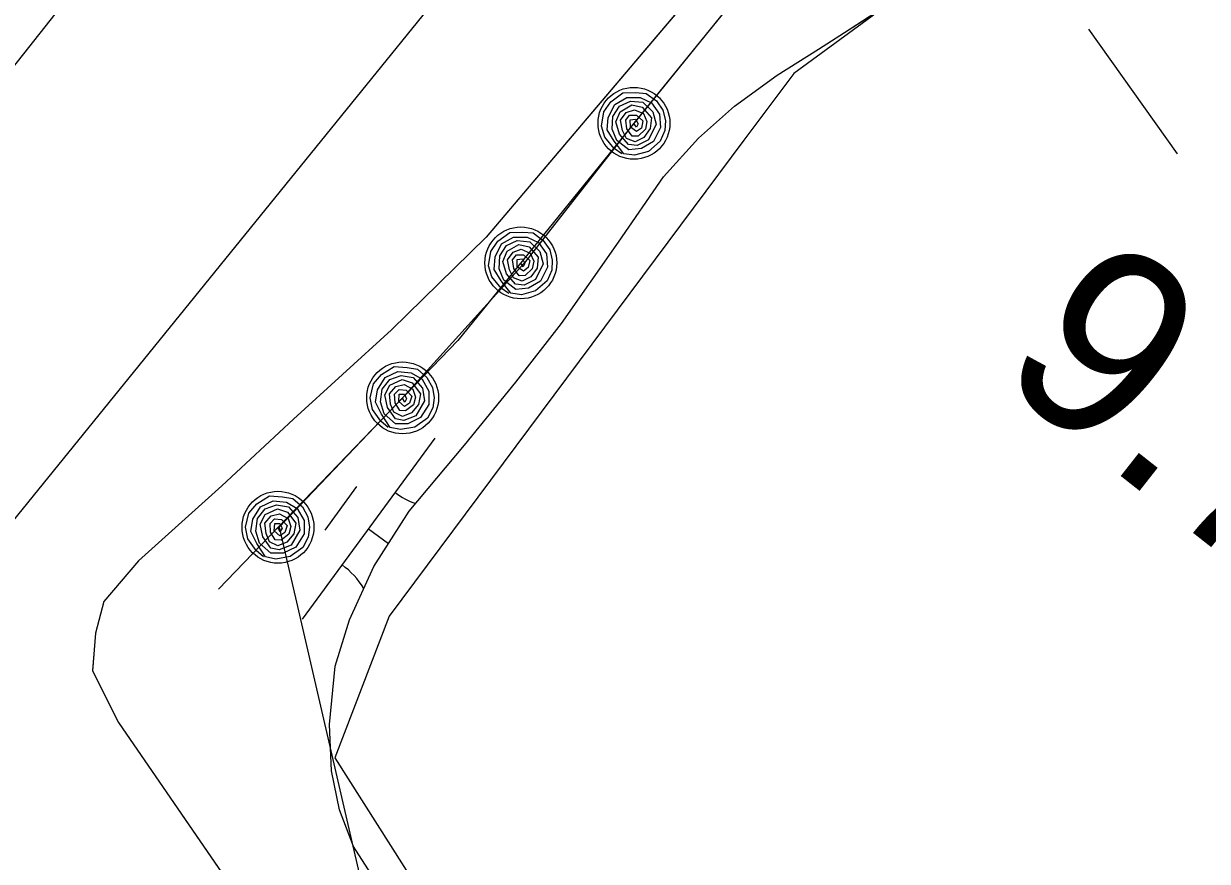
# Model space of a CAD drawing. Extents: x 3905714 to 3926767, y 183354 to 205755.
# Drawn here: x 3919508.4 to 3919772, y 198766.3 to 198952.8 of the extents above; entities that cross this region are included whole.
import ezdxf

# ---------------------------------------------------------------- set-up
doc = ezdxf.new("R2010")
doc.units = 0
for name, color, linetype in [('V-LEVE-TOET', 7, 'Continuous'), ('V-RIVR-EDGE', 7, 'Continuous'), ('V-RRAP-FSHR', 7, 'Continuous'), ('V-STRM-FMON', 7, 'Continuous'), ('V-TOPO-SHOR', 7, 'Continuous'), ('V-UTIL-LINE', 7, 'Continuous'), ('V-WETL-SWMP', 7, 'Continuous')]:
    doc.layers.add(name, color=color, linetype=linetype)

msp = doc.modelspace()

# ---------------------------------------------------------------- linework, layer by layer
at = {"layer": 'V-LEVE-TOET'}
msp.add_line((3919745.49, 198951.56), (3919765.23, 198923.79), dxfattribs=at)
at = {"layer": 'V-RIVR-EDGE'}
msp.add_lwpolyline([(3919990.27, 199306.88), (3919881.56, 199181.44), (3919836.02, 199138.69), (3919797, 199099.67), (3919757.04, 199041.13), (3919732.88, 198998.38), (3919731.95, 198979.8), (3919679.92, 198941.7), (3919668.77, 198926.83), (3919589.78, 198820.9), (3919577.7, 198789.31), (3919614.87, 198730.77), (3919627.88, 198710.33), (3919640.89, 198689.89), (3919658.55, 198666.66), (3919673.41, 198649), (3919690.14, 198616.48), (3919698.5, 198592.32), (3919701.29, 198559.8), (3919687.36, 198518.94)], dxfattribs=at)
at = {"layer": 'V-RRAP-FSHR'}
for points in [[(3920550.73, 199986.15), (3920465.47, 199889.75), (3920298.23, 199677.79), (3920139.49, 199489.33), (3919997.75, 199341.58), (3919796.48, 199112.58), (3919711.59, 199013.66), (3919605.08, 198882.24), (3919551.75, 198826.91)], [(3919983.13, 199324.94), (3919956.72, 199294.9), (3919930.32, 199264.85), (3919903.91, 199234.81), (3919877.5, 199204.76), (3919851.96, 199174.72), (3919824.69, 199144.68), (3919798.28, 199114.63), (3919772.21, 199084.3), (3919746.16, 199053.94), (3919720.11, 199023.59), (3919694.65, 198992.75), (3919669.46, 198961.67), (3919644.28, 198930.59), (3919619.93, 198899.52)], [(3919641.6, 198923.78), (3919639.91, 198925), (3919637.78, 198927.48), (3919637.08, 198929.96), (3919637.58, 198933.14), (3919639.16, 198935.4), (3919641.82, 198937.39), (3919644.73, 198937.44), (3919646.99, 198937.26), (3919649.29, 198935.59), (3919650.73, 198933.52), (3919651.29, 198931.22), (3919651.19, 198929.01), (3919650.15, 198926.61), (3919647.51, 198924.34), (3919644.44, 198923.52), (3919642.05, 198923.83), (3919639.91, 198926.62), (3919638.34, 198929.14), (3919638.52, 198931.92), (3919639.99, 198934.8), (3919642.68, 198936.35), (3919645.69, 198936.36), (3919648.21, 198935.14), (3919649.96, 198932.6), (3919650.18, 198929.63), (3919648.63, 198926.55), (3919645.95, 198924.96), (3919643.17, 198924.69), (3919640.5, 198926.74), (3919639.44, 198929.3), (3919639.56, 198932.14), (3919641.09, 198934.44), (3919643.49, 198935.54), (3919646.24, 198935.31), (3919648.51, 198933.14), (3919649.21, 198930.38), (3919647.54, 198926.88), (3919644.99, 198925.63), (3919643.09, 198925.85), (3919641.08, 198928.16), (3919640.27, 198930.92), (3919641.2, 198933.18), (3919643.83, 198934.71), (3919646.13, 198934.16), (3919648.16, 198931.83), (3919647.92, 198929.43), (3919646.5, 198927.46), (3919644.56, 198926.5), (3919642.63, 198927.24), (3919641.74, 198929.02), (3919641.32, 198931.28), (3919642.53, 198932.97), (3919644.38, 198933.62), (3919646.38, 198932.75), (3919647.15, 198931), (3919646.83, 198929.26), (3919645.2, 198927.76), (3919643.87, 198927.74), (3919642.7, 198929.37), (3919642.44, 198931.27), (3919643.32, 198932.41), (3919644.88, 198932.38), (3919646.28, 198931.14), (3919645.93, 198929.54), (3919644.85, 198928.76), (3919643.5, 198929.7), (3919643.47, 198931.34), (3919644.64, 198931.48), (3919645.19, 198930.48), (3919644.83, 198929.71), (3919644.24, 198930.57)], [(3919616.42, 198892.71), (3919614.73, 198893.92), (3919612.6, 198896.4), (3919611.9, 198898.89), (3919612.4, 198902.06), (3919613.97, 198904.33), (3919616.64, 198906.31), (3919619.54, 198906.37), (3919621.81, 198906.19), (3919624.1, 198904.51), (3919625.55, 198902.44), (3919626.1, 198900.15), (3919626, 198897.93), (3919624.96, 198895.53), (3919622.33, 198893.26), (3919619.25, 198892.44), (3919616.87, 198892.75), (3919614.73, 198895.54), (3919613.15, 198898.06), (3919613.34, 198900.85), (3919614.81, 198903.73), (3919617.49, 198905.28), (3919620.51, 198905.28), (3919623.03, 198904.07), (3919624.77, 198901.53), (3919625, 198898.55), (3919623.45, 198895.48), (3919620.77, 198893.89), (3919617.99, 198893.62), (3919615.32, 198895.67), (3919614.26, 198898.22), (3919614.38, 198901.06), (3919615.9, 198903.36), (3919618.31, 198904.47), (3919621.06, 198904.24), (3919623.32, 198902.06), (3919624.03, 198899.3), (3919622.35, 198895.8), (3919619.8, 198894.56), (3919617.91, 198894.77), (3919615.9, 198897.08), (3919615.09, 198899.85), (3919616.02, 198902.11), (3919618.64, 198903.63), (3919620.95, 198903.08), (3919622.98, 198900.76), (3919622.73, 198898.36), (3919621.32, 198896.38), (3919619.38, 198895.43), (3919617.45, 198896.16), (3919616.56, 198897.94), (3919616.13, 198900.21), (3919617.35, 198901.89), (3919619.19, 198902.54), (3919621.2, 198901.67), (3919621.96, 198899.92), (3919621.65, 198898.18), (3919620.02, 198896.68), (3919618.69, 198896.67), (3919617.52, 198898.29), (3919617.25, 198900.2), (3919618.14, 198901.33), (3919619.7, 198901.31), (3919621.1, 198900.06), (3919620.74, 198898.46), (3919619.66, 198897.68), (3919618.31, 198898.62), (3919618.29, 198900.26), (3919619.46, 198900.41), (3919620, 198899.4), (3919619.64, 198898.64), (3919619.06, 198899.49)], [(3919619.93, 198899.52), (3919592.76, 198869.46), (3919565.3, 198840.66), (3919585.75, 198751.99), (3919609.26, 198719.63), (3919629.79, 198685.6), (3919645.12, 198648.61), (3919660.23, 198611.62), (3919670, 198573.75), (3919667.14, 198533.85), (3919653.36, 198498)], [(3919589.51, 198862.9), (3919587.94, 198864.25), (3919586.02, 198866.91), (3919585.54, 198869.44), (3919586.31, 198872.56), (3919588.08, 198874.68), (3919590.9, 198876.43), (3919593.8, 198876.24), (3919596.04, 198875.86), (3919598.19, 198874), (3919599.45, 198871.81), (3919599.8, 198869.48), (3919599.51, 198867.28), (3919598.27, 198864.98), (3919595.45, 198862.94), (3919592.32, 198862.39), (3919589.97, 198862.9), (3919588.07, 198865.87), (3919586.72, 198868.51), (3919587.15, 198871.27), (3919588.85, 198874.02), (3919591.67, 198875.33), (3919594.67, 198875.07), (3919597.08, 198873.65), (3919598.59, 198870.97), (3919598.57, 198867.99), (3919596.76, 198865.06), (3919593.95, 198863.7), (3919591.16, 198863.67), (3919588.67, 198865.94), (3919587.84, 198868.58), (3919588.2, 198871.4), (3919589.92, 198873.56), (3919592.41, 198874.45), (3919595.12, 198873.99), (3919597.2, 198871.62), (3919597.66, 198868.82), (3919595.69, 198865.47), (3919593.04, 198864.45), (3919591.18, 198864.83), (3919589.37, 198867.3), (3919588.8, 198870.12), (3919589.92, 198872.3), (3919592.67, 198873.59), (3919594.92, 198872.84), (3919596.74, 198870.35), (3919596.29, 198867.99), (3919594.71, 198866.14), (3919592.7, 198865.35), (3919590.84, 198866.25), (3919590.1, 198868.1), (3919589.87, 198870.39), (3919591.23, 198871.97), (3919593.12, 198872.46), (3919595.05, 198871.42), (3919595.66, 198869.61), (3919595.19, 198867.9), (3919593.44, 198866.55), (3919592.11, 198866.65), (3919591.09, 198868.37), (3919590.99, 198870.29), (3919591.97, 198871.34), (3919593.52, 198871.18), (3919594.81, 198869.82), (3919594.32, 198868.26), (3919593.17, 198867.58), (3919591.91, 198868.63), (3919592.03, 198870.27), (3919593.21, 198870.31), (3919593.66, 198869.26), (3919593.24, 198868.53), (3919592.73, 198869.43)], [(3919561.75, 198834.1), (3919560.18, 198835.46), (3919558.26, 198838.11), (3919557.78, 198840.65), (3919558.55, 198843.77), (3919560.31, 198845.89), (3919563.14, 198847.64), (3919566.04, 198847.44), (3919568.28, 198847.07), (3919570.43, 198845.2), (3919571.69, 198843.01), (3919572.04, 198840.68), (3919571.75, 198838.48), (3919570.51, 198836.18), (3919567.69, 198834.15), (3919564.56, 198833.59), (3919562.21, 198834.11), (3919560.31, 198837.07), (3919558.96, 198839.72), (3919559.39, 198842.48), (3919561.09, 198845.22), (3919563.9, 198846.53), (3919566.91, 198846.28), (3919569.31, 198844.85), (3919570.83, 198842.17), (3919570.81, 198839.19), (3919569, 198836.26), (3919566.19, 198834.9), (3919563.39, 198834.87), (3919560.91, 198837.15), (3919560.08, 198839.78), (3919560.44, 198842.6), (3919562.16, 198844.76), (3919564.64, 198845.66), (3919567.36, 198845.19), (3919569.44, 198842.83), (3919569.9, 198840.02), (3919567.93, 198836.67), (3919565.28, 198835.65), (3919563.41, 198836.03), (3919561.61, 198838.5), (3919561.04, 198841.33), (3919562.16, 198843.5), (3919564.91, 198844.79), (3919567.16, 198844.05), (3919568.98, 198841.56), (3919568.53, 198839.19), (3919566.95, 198837.34), (3919564.94, 198836.56), (3919563.08, 198837.45), (3919562.34, 198839.3), (3919562.11, 198841.6), (3919563.47, 198843.17), (3919565.36, 198843.66), (3919567.29, 198842.62), (3919567.9, 198840.81), (3919567.43, 198839.11), (3919565.68, 198837.75), (3919564.35, 198837.85), (3919563.33, 198839.57), (3919563.23, 198841.49), (3919564.21, 198842.54), (3919565.76, 198842.39), (3919567.05, 198841.02), (3919566.56, 198839.46), (3919565.41, 198838.78), (3919564.15, 198839.83), (3919564.27, 198841.47), (3919565.45, 198841.51), (3919565.9, 198840.46), (3919565.48, 198839.73), (3919564.96, 198840.63)]]:
    msp.add_lwpolyline(points, dxfattribs=at)
for centre in [(3919644.28, 198930.6), (3919619.09, 198899.52), (3919592.76, 198869.46), (3919565, 198840.66)]:
    msp.add_circle(centre, 8, dxfattribs=at)
at = {"layer": 'V-TOPO-SHOR'}
for points in [[(3919676.19, 198941.34), (3919685.35, 198947.1), (3919691.21, 198950.81), (3919697.95, 198955.17), (3919704.7, 198959.52), (3919711.95, 198965.66), (3919718.81, 198975.12), (3919722.98, 198985.33), (3919726.4, 198993.88), (3919730.84, 199003.96), (3919766.82, 199066.21)], [(3919681.73, 198988.24), (3919611.37, 198905.25), (3919590.25, 198884.65), (3919568.48, 198864.7), (3919552.48, 198849.89), (3919533.91, 198833.15), (3919526.23, 198824.15), (3919524.33, 198817.08), (3919523.71, 198808.73), (3919529.52, 198797.2), (3919555.94, 198758.76)], [(3919587.7, 198760.43), (3919581.81, 198769.59), (3919578.73, 198777.74), (3919576.92, 198786.4), (3919576.51, 198796.73), (3919577.75, 198809.74), (3919580.9, 198820.08), (3919586.35, 198831.95), (3919594.22, 198844.21), (3919606.55, 198858.91), (3919617.98, 198872.96), (3919628.15, 198886), (3919640.85, 198904.14), (3919650.88, 198918.7), (3919658.63, 198927.26), (3919666.65, 198934.43), (3919676.19, 198941.34)]]:
    msp.add_lwpolyline(points, dxfattribs=at)
at = {"layer": 'V-UTIL-LINE'}
for points in [[(3917520.12, 196733.21), (3917669.62, 196618.74), (3919457.38, 198881.61), (3920417.08, 200095.51)], [(3920481.64, 200045.37), (3917672.78, 196581.37), (3917218.41, 196910.18)]]:
    msp.add_lwpolyline(points, dxfattribs=at)
at = {"layer": 'V-WETL-SWMP'}
for p, q in [((3919681.73, 198988.24), (3919611.37, 198905.25)), ((3919691.21, 198950.81), (3919704.7, 198959.52)), ((3919685.35, 198947.1), (3919691.21, 198950.81)), ((3919676.19, 198941.34), (3919685.35, 198947.1)), ((3919666.65, 198934.43), (3919676.19, 198941.34)), ((3919658.63, 198927.26), (3919666.65, 198934.43)), ((3919650.88, 198918.7), (3919658.63, 198927.26)), ((3919640.85, 198904.14), (3919650.88, 198918.7)), ((3919611.37, 198905.25), (3919590.25, 198884.65)), ((3919628.15, 198886), (3919640.85, 198904.14)), ((3919617.98, 198872.96), (3919628.15, 198886)), ((3919590.25, 198884.65), (3919568.48, 198864.7)), ((3919606.55, 198858.91), (3919617.98, 198872.96)), ((3919568.48, 198864.7), (3919552.48, 198849.89)), ((3919599.96, 198860.5), (3919570.41, 198820.17)), ((3919594.22, 198844.21), (3919606.55, 198858.91)), ((3919552.48, 198849.89), (3919533.91, 198833.15)), ((3919582.51, 198849.73), (3919575.41, 198840.05)), ((3919586.35, 198831.95), (3919594.22, 198844.21)), ((3919585.18, 198840.33), (3919589.64, 198837.07)), ((3919533.91, 198833.15), (3919526.23, 198824.15)), ((3919580.9, 198820.08), (3919586.35, 198831.95)), ((3919526.23, 198824.15), (3919524.33, 198817.08)), ((3919577.74, 198809.74), (3919580.9, 198820.08)), ((3919524.33, 198817.08), (3919523.71, 198808.74)), ((3919523.71, 198808.74), (3919529.52, 198797.2)), ((3919576.5, 198796.73), (3919577.74, 198809.74)), ((3919529.52, 198797.2), (3919555.94, 198758.76)), ((3919576.92, 198786.41), (3919576.5, 198796.73)), ((3919578.73, 198777.74), (3919576.92, 198786.41)), ((3919581.81, 198769.59), (3919578.73, 198777.74)), ((3919587.7, 198760.43), (3919581.81, 198769.59))]:
    msp.add_line(p, q, dxfattribs=at)
for centre, start, end in [((3919601.7, 198862.47), 233, 249.9422), ((3919569.05, 198817.91), 31.2942, 54.5436)]:
    msp.add_arc(centre, 17.62, start, end, dxfattribs=at)

# ---------------------------------------------------------------- texts
at = {"layer": 'V-STRM-FMON'}
msp.add_text('9.72R', height=42, rotation=321.8264, dxfattribs=at).set_placement((3919724.1, 198874.55))

doc.saveas('drawing.dxf')
